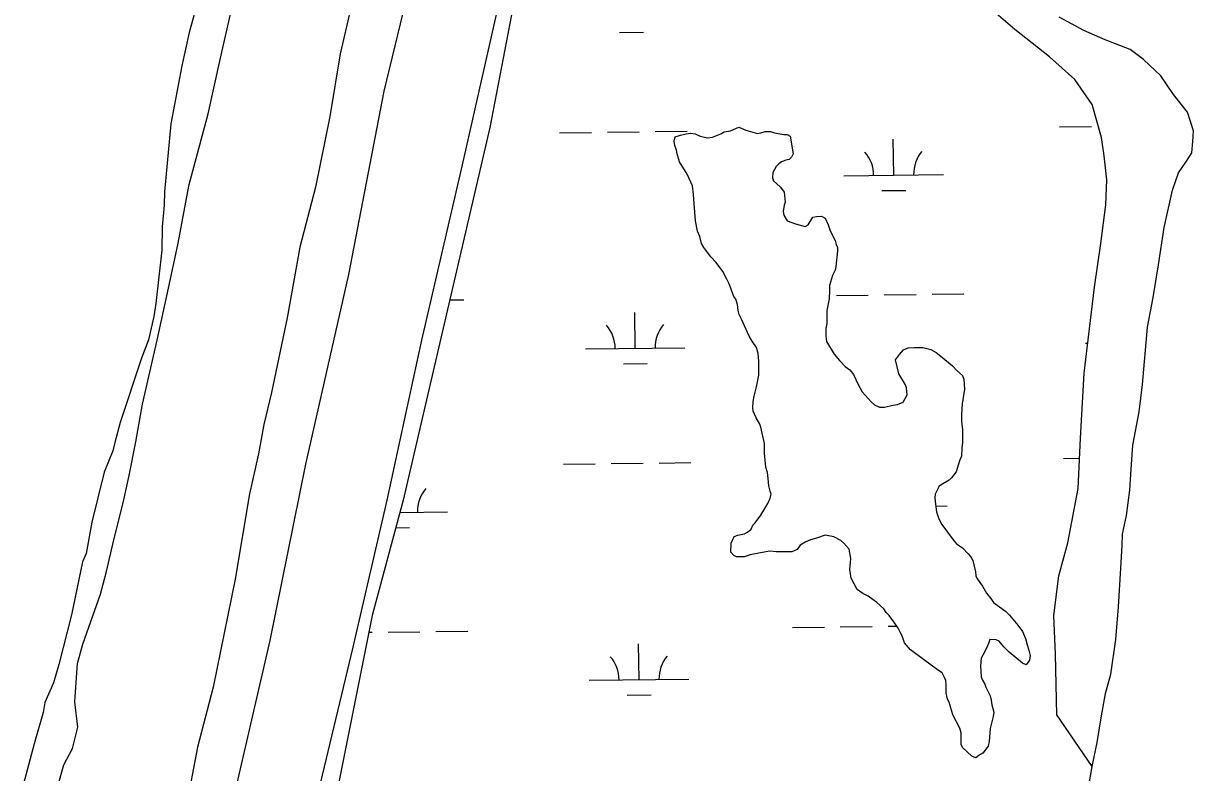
# Model space of a CAD drawing. Extents: x 3683613 to 3738215, y 469626 to 495384.
# Drawn here: x 3715707 to 3716881, y 485613 to 486365 of the extents above; entities that cross this region are included whole.
import ezdxf

# ---------------------------------------------------------------- set-up
doc = ezdxf.new("R2010")
doc.units = 0
for name, color, linetype in [('V-LEVE-TOET', 7, 'Continuous'), ('V-SITE-VEGE', 7, 'Continuous'), ('V-TOPO-SHOR', 7, 'Continuous'), ('V-WETL-SWMP', 7, 'Continuous')]:
    doc.layers.add(name, color=color, linetype=linetype)

msp = doc.modelspace()

# ---------------------------------------------------------------- linework, layer by layer
at = {"layer": 'V-LEVE-TOET'}
for points in [[(3716218.2, 486860.7), (3716167.3, 486672.9), (3716129.6, 486521.3), (3716113.3, 486465.5), (3716093.2, 486398.8), (3716068.5, 486296.4), (3716032.9, 486112.5), (3715989.7, 485922.3), (3715954, 485745.1), (3715920.1, 485598.8)], [(3715993.6, 485554), (3716037.8, 485738.4), (3716071.7, 485886.1), (3716106.5, 486046.7), (3716147.4, 486222.5), (3716195.8, 486437.5), (3716228.6, 486607.5), (3716252.8, 486716.7), (3716270.4, 486845.6)]]:
    msp.add_lwpolyline(points, dxfattribs=at)
at = {"layer": 'V-SITE-VEGE'}
for p, q in [((3715880.3, 486381.9), (3715873.1, 486355.3)), ((3715873.1, 486355.3), (3715865.7, 486322)), ((3715865.7, 486322), (3715854.6, 486263.8)), ((3715854.6, 486263.8), (3715848.3, 486195.4)), ((3715848.3, 486195.4), (3715848.1, 486182)), ((3715848.1, 486182), (3715846, 486160.3)), ((3715846, 486160.3), (3715845.5, 486136.9)), ((3715845.5, 486136.9), (3715839.5, 486083.5)), ((3715839.5, 486083.5), (3715837.6, 486070.2)), ((3715837.6, 486070.2), (3715832.1, 486046.9)), ((3715832.1, 486046.9), (3715825.1, 486028.7)), ((3715825.1, 486028.7), (3715803.8, 485963.9)), ((3715803.8, 485963.9), (3715798.4, 485943.9)), ((3715796.6, 485935.6), (3715787.8, 485914)), ((3715798.4, 485943.9), (3715796.6, 485935.6)), ((3715787.8, 485914), (3715775.2, 485864.1)), ((3715775.2, 485864.1), (3715769.6, 485832.5)), ((3715769.6, 485832.5), (3715766.1, 485824.2)), ((3715766.1, 485824.2), (3715755, 485770.9)), ((3715755, 485770.9), (3715742.4, 485721)), ((3715742.4, 485721), (3715737, 485702.7)), ((3715737, 485702.7), (3715728.3, 485682.9)), ((3715728.3, 485682.9), (3715726.4, 485672.9)), ((3715726.4, 485672.9), (3715717.5, 485641.3)), ((3715717.5, 485641.3), (3715706.7, 485601.4))]:
    msp.add_line(p, q, dxfattribs=at)
at = {"layer": 'V-TOPO-SHOR'}
for points in [[(3716193.9, 486906.8), (3716124.3, 486680.6), (3716096.7, 486605.6), (3716086.1, 486580.2), (3716075.6, 486546.7), (3716058.6, 486481.1), (3716024.7, 486333.9), (3716014.3, 486271), (3716000, 486200.1), (3715984.3, 486139.9), (3715971.3, 486069), (3715955.7, 485994.1), (3715947.9, 485962), (3715942.7, 485932.5), (3715933.6, 485892.4), (3715919.3, 485806.8), (3715897.2, 485698.4), (3715881.5, 485638.2), (3715869.8, 485576.6)], [(3715741.7, 485600.2), (3715747.1, 485620.2), (3715755.9, 485636.8), (3715761.3, 485658.1), (3715758.4, 485683.6), (3715760.9, 485722.1), (3715766.3, 485741.4), (3715784, 485791.7), (3715790, 485814.5), (3715797.4, 485846.1), (3715806.8, 485883.4), (3715812.9, 485910.9), (3715819.6, 485944.6), (3715826.2, 485982.5), (3715841, 486046.6), (3715852.4, 486098.9), (3715861.8, 486142.3), (3715873.2, 486202.9), (3715892, 486273.9), (3715904.1, 486328.3), (3715928.3, 486434.4)], [(3716768.9, 485558.5), (3716779.3, 485618.7), (3716784.5, 485642.7), (3716788.4, 485667.4), (3716792.9, 485692.1), (3716798.1, 485711.5), (3716803.3, 485746.3), (3716805.8, 485779), (3716808.2, 485817.7), (3716809.4, 485840.4), (3716810, 485851.8), (3716813.9, 485870.5), (3716817.1, 485895.9), (3716818.4, 485917.2), (3716820.2, 485941.3), (3716826.7, 485974.7), (3716829.9, 486002), (3716834.9, 486059.5), (3716840.8, 486089.5), (3716845.9, 486122.3), (3716851.7, 486159.7), (3716860.2, 486197.1), (3716866.1, 486214.5), (3716873.4, 486225.2), (3716879.3, 486234.6), (3716880.6, 486245.9), (3716881.2, 486256.6), (3716875.1, 486275.3), (3716861, 486293.2), (3716848.2, 486311.8), (3716830.8, 486328.4), (3716817.4, 486338.4), (3716792.6, 486348.2), (3716771.2, 486357.5), (3716746.4, 486370.7)]]:
    msp.add_lwpolyline(points, dxfattribs=at)
at = {"layer": 'V-WETL-SWMP'}
for p, q in [((3716218.7, 486487.5), (3716174.8, 486260)), ((3716701.8, 486358.6), (3716660.4, 486394.2)), ((3716305, 486355.5), (3716329, 486355.8)), ((3716736.5, 486330.9), (3716701.8, 486358.6)), ((3716761.9, 486308.4), (3716736.5, 486330.9)), ((3716779.3, 486283.3), (3716761.9, 486308.4)), ((3716788.8, 486250.1), (3716779.3, 486283.3)), ((3716174.8, 486260), (3716087.8, 485886.1)), ((3716244.8, 486254.8), (3716276.8, 486255.2)), ((3716292.8, 486255.4), (3716324.8, 486255.8)), ((3716340.8, 486256), (3716372.8, 486256.3)), ((3716359.8, 486246.5), (3716360.9, 486250.6)), ((3716360.9, 486250.6), (3716366.2, 486252.4)), ((3716366.2, 486252.4), (3716372, 486253.6)), ((3716372, 486253.6), (3716376.7, 486254.3)), ((3716376.7, 486254.3), (3716380.8, 486253.7)), ((3716380.8, 486253.7), (3716386.1, 486251.4)), ((3716386.1, 486251.4), (3716393.2, 486249.7)), ((3716393.2, 486249.7), (3716398.4, 486250.3)), ((3716398.4, 486250.3), (3716406.6, 486253.8)), ((3716406.6, 486253.8), (3716410.1, 486255.6)), ((3716410.1, 486255.6), (3716416.5, 486256.8)), ((3716416.5, 486256.8), (3716424.7, 486260.4)), ((3716424.7, 486260.4), (3716431.8, 486257.5)), ((3716431.8, 486257.5), (3716443.5, 486254.1)), ((3716443.5, 486254.1), (3716447, 486254.7)), ((3716447, 486254.7), (3716451.1, 486255.9)), ((3716451.1, 486255.9), (3716456.4, 486255.9)), ((3716456.4, 486255.9), (3716460.5, 486254.7)), ((3716460.5, 486254.7), (3716469.9, 486253)), ((3716469.9, 486253), (3716473.4, 486253.1)), ((3716473.4, 486253.1), (3716476.3, 486251.3)), ((3716476.3, 486251.3), (3716479.4, 486233.8)), ((3716746.7, 486260.7), (3716778.7, 486261)), ((3716791.5, 486231.5), (3716788.8, 486250.1)), ((3716360.4, 486241.9), (3716359.8, 486246.5)), ((3716362.2, 486237.2), (3716360.4, 486241.9)), ((3716580.2, 486212.3), (3716579.8, 486248.3)), ((3716362.8, 486233.7), (3716362.2, 486237.2)), ((3716365.2, 486225.5), (3716362.8, 486233.7)), ((3716471.8, 486227.3), (3716467.7, 486225.5)), ((3716475.3, 486227.9), (3716471.8, 486227.3)), ((3716477.6, 486230.2), (3716475.3, 486227.9)), ((3716479.4, 486233.8), (3716477.6, 486230.2)), ((3716794.3, 486207.6), (3716791.5, 486231.5)), ((3716372.9, 486213.2), (3716365.2, 486225.5)), ((3716459, 486214.9), (3716458.4, 486209.6)), ((3716462.4, 486220.8), (3716459, 486214.9)), ((3716464.8, 486223.7), (3716462.4, 486220.8)), ((3716467.7, 486225.5), (3716464.8, 486223.7)), ((3716378.2, 486201.5), (3716372.9, 486213.2)), ((3716458.4, 486209.6), (3716459.6, 486206.7)), ((3716459.6, 486206.7), (3716462.5, 486203.8)), ((3716462.5, 486203.8), (3716466.7, 486200.3)), ((3716530.2, 486211.7), (3716630.2, 486212.9)), ((3716793.1, 486182.3), (3716794.3, 486207.6)), ((3716379.4, 486192.8), (3716378.2, 486201.5)), ((3716379.5, 486188.1), (3716379.4, 486192.8)), ((3716466.7, 486200.3), (3716470.2, 486195)), ((3716470.2, 486195), (3716471.4, 486185.1)), ((3716568.3, 486196.7), (3716592.3, 486197)), ((3716381.3, 486166.4), (3716379.5, 486188.1)), ((3716470.3, 486182.2), (3716469.2, 486175.7)), ((3716471.4, 486185.1), (3716470.3, 486182.2)), ((3716788, 486143.8), (3716793.1, 486182.3)), ((3716469.2, 486175.7), (3716469.8, 486172.2)), ((3716469.8, 486172.2), (3716473.3, 486166.4)), ((3716494.4, 486162.4), (3716499.1, 486170)), ((3716499.1, 486170), (3716502.6, 486170.6)), ((3716502.6, 486170.6), (3716507.8, 486171.2)), ((3716507.8, 486171.2), (3716511.4, 486168.9)), ((3716511.4, 486168.9), (3716514.3, 486162.5)), ((3716383.2, 486155.9), (3716381.3, 486166.4)), ((3716385.5, 486150.6), (3716383.2, 486155.9)), ((3716473.3, 486166.4), (3716481.5, 486163.5)), ((3716481.5, 486163.5), (3716491.5, 486160.6)), ((3716491.5, 486160.6), (3716494.4, 486162.4)), ((3716514.3, 486162.5), (3716516.1, 486157.2)), ((3716516.1, 486157.2), (3716517.3, 486154.3)), ((3716387.3, 486143.6), (3716385.5, 486150.6)), ((3716517.3, 486154.3), (3716521.5, 486146.7)), ((3716521.5, 486146.7), (3716522.6, 486142.6)), ((3716781.6, 486099.9), (3716788, 486143.8)), ((3716389.7, 486139.5), (3716387.3, 486143.6)), ((3716396.8, 486130.2), (3716389.7, 486139.5)), ((3716523.9, 486136.2), (3716522.2, 486120.4)), ((3716522.6, 486142.6), (3716523.8, 486139.7)), ((3716523.8, 486139.7), (3716523.9, 486136.2)), ((3716402.1, 486124.4), (3716396.8, 486130.2)), ((3716408.6, 486115.6), (3716402.1, 486124.4)), ((3716522.2, 486120.4), (3716521.6, 486116.8)), ((3716412.7, 486108), (3716408.6, 486115.6)), ((3716518.7, 486111.5), (3716515.9, 486101.6)), ((3716521.6, 486116.8), (3716518.7, 486111.5)), ((3716415.1, 486103.3), (3716412.7, 486108)), ((3716419.8, 486090.5), (3716415.1, 486103.3)), ((3716515.9, 486101.6), (3716515.9, 486096.3)), ((3716771.5, 486013.5), (3716781.6, 486099.9)), ((3716134.6, 486087), (3716148.8, 486087.2)), ((3716421.6, 486087.6), (3716419.8, 486090.5)), ((3716423.4, 486082.3), (3716421.6, 486087.6)), ((3716515.3, 486088.1), (3716514.8, 486084.6)), ((3716515.9, 486096.3), (3716515.3, 486088.1)), ((3716522.7, 486091.6), (3716554.7, 486091.9)), ((3716570.7, 486092.1), (3716602.7, 486092.5)), ((3716618.7, 486092.7), (3716650.7, 486093)), ((3716320.7, 486038.5), (3716320.3, 486074.5)), ((3716424, 486076.4), (3716423.4, 486082.3)), ((3716425.2, 486072.3), (3716424, 486076.4)), ((3716514.8, 486084.6), (3716513.1, 486076.4)), ((3716513.1, 486076.4), (3716513.1, 486063.5)), ((3716427.6, 486067.7), (3716425.2, 486072.3)), ((3716435.3, 486050.7), (3716427.6, 486067.7)), ((3716513.1, 486063.5), (3716512, 486058.2)), ((3716438.3, 486045.5), (3716435.3, 486050.7)), ((3716512, 486058.2), (3716512, 486050.6)), ((3716512, 486050.6), (3716512.7, 486045.3)), ((3716270.7, 486037.9), (3716370.7, 486039)), ((3716442.4, 486039.1), (3716438.3, 486045.5)), ((3716444.2, 486033.2), (3716442.4, 486039.1)), ((3716512.7, 486045.3), (3716520.4, 486032.5)), ((3716590, 486037), (3716594.7, 486038.8)), ((3716594.7, 486038.8), (3716600.6, 486039.4)), ((3716600.6, 486039.4), (3716609.4, 486039.4)), ((3716609.4, 486039.4), (3716617.6, 486037.1)), ((3716772.6, 486043.7), (3716775, 486043.7)), ((3716444.8, 486025.6), (3716444.2, 486033.2)), ((3716520.4, 486032.5), (3716525.7, 486026.1)), ((3716581.9, 486027), (3716586, 486032.3)), ((3716585.5, 486012.9), (3716581.9, 486027)), ((3716586, 486032.3), (3716590, 486037)), ((3716617.6, 486037.1), (3716622.9, 486034.2)), ((3716622.9, 486034.2), (3716627.6, 486030.7)), ((3716627.6, 486030.7), (3716639.3, 486020.9)), ((3716308.9, 486022.9), (3716332.9, 486023.2)), ((3716444.9, 486011.5), (3716444.8, 486025.6)), ((3716525.7, 486026.1), (3716531.6, 486020.2)), ((3716531.6, 486020.2), (3716536.3, 486016.7)), ((3716536.3, 486016.7), (3716539.8, 486012.1)), ((3716639.3, 486020.9), (3716643.5, 486016.2)), ((3716643.5, 486016.2), (3716649.4, 486011)), ((3716442.6, 485999.8), (3716444.9, 486011.5)), ((3716539.8, 486012.1), (3716544.5, 486002.2)), ((3716592, 486001.8), (3716585.5, 486012.9)), ((3716649.4, 486011), (3716650.5, 486007.4)), ((3716650.5, 486007.4), (3716651.2, 485997.5)), ((3716767.8, 485948.3), (3716771.5, 486013.5)), ((3716440.3, 485990.4), (3716442.6, 485999.8)), ((3716544.5, 486002.2), (3716548.7, 485994.6)), ((3716548.7, 485994.6), (3716557.5, 485984.7)), ((3716589.8, 485984.3), (3716593.8, 485991.9)), ((3716593.2, 485998.9), (3716592, 486001.8)), ((3716593.8, 485991.9), (3716593.2, 485998.9)), ((3716651.2, 485997.5), (3716648.9, 485982.8)), ((3716438.7, 485978.7), (3716439.2, 485985.1)), ((3716439.2, 485985.1), (3716440.3, 485990.4)), ((3716557.5, 485984.7), (3716561.1, 485981.7)), ((3716561.1, 485981.7), (3716565.8, 485979.4)), ((3716565.8, 485979.4), (3716571, 485979.5)), ((3716571, 485979.5), (3716579.2, 485981.3)), ((3716579.2, 485981.3), (3716583.9, 485981.9)), ((3716583.9, 485981.9), (3716589.8, 485984.3)), ((3716648.9, 485982.8), (3716648.4, 485972.3)), ((3716439.3, 485975.2), (3716438.7, 485978.7)), ((3716442.2, 485968.8), (3716439.3, 485975.2)), ((3716445.8, 485962.3), (3716442.2, 485968.8)), ((3716648.4, 485972.3), (3716648.4, 485965.3)), ((3716447, 485959.4), (3716445.8, 485962.3)), ((3716450.6, 485943), (3716447, 485959.4)), ((3716648.4, 485965.3), (3716649.1, 485956.5)), ((3716649.1, 485956.5), (3716649.2, 485944.2)), ((3716649.2, 485944.2), (3716648.6, 485938.3)), ((3716765.5, 485897.8), (3716767.8, 485948.3)), ((3716450.6, 485933.1), (3716450.6, 485943)), ((3716451.9, 485919), (3716450.6, 485933.1)), ((3716648.6, 485938.3), (3716648.1, 485930.1)), ((3716248.7, 485922.2), (3716280.7, 485922.6)), ((3716296.7, 485922.7), (3716328.7, 485923.1)), ((3716344.7, 485923.3), (3716376.7, 485923.7)), ((3716646.3, 485925.4), (3716642.9, 485914.3)), ((3716648.1, 485930.1), (3716646.3, 485925.4)), ((3716750.6, 485928), (3716766.9, 485928.2)), ((3716453.7, 485913.8), (3716451.9, 485919)), ((3716454.3, 485907.9), (3716453.7, 485913.8)), ((3716642.9, 485914.3), (3716638.2, 485908.4)), ((3716454.9, 485900.3), (3716454.3, 485907.9)), ((3716456.1, 485895), (3716454.9, 485900.3)), ((3716626, 485900.1), (3716621.9, 485891.9)), ((3716629.5, 485902.5), (3716626, 485900.1)), ((3716635.9, 485906), (3716629.5, 485902.5)), ((3716638.2, 485908.4), (3716635.9, 485906)), ((3716755.1, 485843.3), (3716765.5, 485897.8)), ((3716087.8, 485886.1), (3716056.6, 485770.3)), ((3716453.8, 485882.7), (3716456.2, 485888)), ((3716457.3, 485892.1), (3716456.1, 485895)), ((3716456.2, 485888), (3716457.3, 485892.1)), ((3716621.9, 485891.9), (3716621.4, 485888.4)), ((3716621.4, 485888.4), (3716622, 485881.9)), ((3716084.5, 485873.8), (3716132.2, 485874.4)), ((3716446.9, 485871), (3716453.8, 485882.7)), ((3716622, 485881.9), (3716623.2, 485874.3)), ((3716622.3, 485880.1), (3716634, 485880.2)), ((3716623.2, 485874.3), (3716625.6, 485867.3)), ((3716438.7, 485861), (3716441.1, 485863.3)), ((3716441.1, 485863.3), (3716446.9, 485871)), ((3716625.6, 485867.3), (3716628.5, 485861.5)), ((3716080.3, 485858.4), (3716094.3, 485858.5)), ((3716420.1, 485849.7), (3716423.6, 485850.9)), ((3716423.6, 485850.9), (3716430.6, 485852.1)), ((3716430.6, 485852.1), (3716433.5, 485853.9)), ((3716433.5, 485853.9), (3716437, 485856.8)), ((3716437, 485856.8), (3716438.7, 485861)), ((3716511.4, 485850.8), (3716502.7, 485847.8)), ((3716520.2, 485849.1), (3716511.4, 485850.8)), ((3716628.5, 485861.5), (3716639.8, 485846.3)), ((3716416.6, 485833.9), (3716417.2, 485842.7)), ((3716417.2, 485842.7), (3716420.1, 485849.7)), ((3716486.3, 485840.7), (3716483.4, 485836.6)), ((3716492.1, 485844.3), (3716486.3, 485840.7)), ((3716496.8, 485846.1), (3716492.1, 485844.3)), ((3716502.7, 485847.8), (3716496.8, 485846.1)), ((3716527.3, 485845.6), (3716520.2, 485849.1)), ((3716530.2, 485842.7), (3716527.3, 485845.6)), ((3716535.5, 485836.9), (3716530.2, 485842.7)), ((3716639.8, 485846.3), (3716643.3, 485842.2)), ((3716643.3, 485842.2), (3716649.2, 485838.1)), ((3716746, 485810), (3716755.1, 485843.3)), ((3716419.6, 485830.4), (3716416.6, 485833.9)), ((3716422.5, 485829.2), (3716419.6, 485830.4)), ((3716430.1, 485829.3), (3716422.5, 485829.2)), ((3716436, 485831.1), (3716430.1, 485829.3)), ((3716451.8, 485834.1), (3716436, 485831.1)), ((3716455.9, 485834.7), (3716451.8, 485834.1)), ((3716462.3, 485834.1), (3716455.9, 485834.7)), ((3716478.1, 485834.2), (3716462.3, 485834.1)), ((3716483.4, 485836.6), (3716478.1, 485834.2)), ((3716537.3, 485827.5), (3716535.5, 485836.9)), ((3716536.8, 485823.4), (3716537.3, 485827.5)), ((3716649.2, 485838.1), (3716655.1, 485832.3)), ((3716655.1, 485832.3), (3716657.4, 485829.4)), ((3716657.4, 485829.4), (3716659.8, 485825.3)), ((3716536.2, 485816.4), (3716536.8, 485823.4)), ((3716537.5, 485807.6), (3716536.2, 485816.4)), ((3716659.8, 485825.3), (3716662.2, 485814.2)), ((3716543.4, 485796.5), (3716537.5, 485807.6)), ((3716662.2, 485814.2), (3716662.8, 485810.1)), ((3716662.8, 485810.1), (3716664, 485807.2)), ((3716664, 485807.2), (3716669.3, 485799.6)), ((3716740.9, 485770.1), (3716746, 485810)), ((3716549.3, 485792.5), (3716543.4, 485796.5)), ((3716554.6, 485789.6), (3716549.3, 485792.5)), ((3716669.3, 485799.6), (3716673.5, 485792.6)), ((3716673.5, 485792.6), (3716677.6, 485787.3)), ((3716563.4, 485783.2), (3716554.6, 485789.6)), ((3716570.4, 485776.8), (3716563.4, 485783.2)), ((3716677.6, 485787.3), (3716680.5, 485783.3)), ((3716680.5, 485783.3), (3716692.3, 485774.5)), ((3716056.6, 485770.3), (3715995.8, 485465.7)), ((3716572.8, 485773.3), (3716570.4, 485776.8)), ((3716575.8, 485770.4), (3716572.8, 485773.3)), ((3716580.5, 485763.9), (3716575.8, 485770.4)), ((3716692.3, 485774.5), (3716696.4, 485770.5)), ((3716696.4, 485770.5), (3716704.7, 485760.6)), ((3716742.5, 485731.6), (3716740.9, 485770.1)), ((3716478.6, 485758.3), (3716510.6, 485758.7)), ((3716526.6, 485758.9), (3716558.6, 485759.3)), ((3716574.6, 485759.5), (3716583.3, 485759.6)), ((3716584.6, 485757.5), (3716580.5, 485763.9)), ((3716587, 485752.8), (3716584.6, 485757.5)), ((3716704.7, 485760.6), (3716709.4, 485754.1)), ((3716053.2, 485753.4), (3716056.7, 485753.4)), ((3716072.7, 485753.6), (3716104.7, 485754)), ((3716120.7, 485754.2), (3716152.7, 485754.6)), ((3716588.8, 485749.9), (3716587, 485752.8)), ((3716591.1, 485742.9), (3716588.8, 485749.9)), ((3716676.7, 485746.3), (3716675.5, 485742.2)), ((3716683.1, 485745.8), (3716676.7, 485746.3)), ((3716686, 485744.6), (3716683.1, 485745.8)), ((3716690.8, 485738.8), (3716686, 485744.6)), ((3716709.4, 485754.1), (3716712.4, 485747.1)), ((3716712.4, 485747.1), (3716714.2, 485740.7)), ((3716324.6, 485705.8), (3716324.2, 485741.8)), ((3716597, 485735.9), (3716591.1, 485742.9)), ((3716610, 485726), (3716597, 485735.9)), ((3716673.8, 485738.1), (3716669.7, 485730.5)), ((3716675.5, 485742.2), (3716673.8, 485738.1)), ((3716696.1, 485733.6), (3716690.8, 485738.8)), ((3716709.6, 485722.5), (3716696.1, 485733.6)), ((3716714.2, 485740.7), (3716716, 485735.4)), ((3716716, 485735.4), (3716717.2, 485730.2)), ((3716624.1, 485715.6), (3716610, 485726)), ((3716668, 485727.5), (3716667.4, 485719.9)), ((3716669.7, 485730.5), (3716668, 485727.5)), ((3716713.1, 485720.8), (3716709.6, 485722.5)), ((3716716.6, 485725.5), (3716713.1, 485720.8)), ((3716717.2, 485730.2), (3716716.6, 485725.5)), ((3716744.1, 485670.5), (3716742.5, 485731.6)), ((3716628.8, 485712.7), (3716624.1, 485715.6)), ((3716631.2, 485708), (3716628.8, 485712.7)), ((3716667.4, 485719.9), (3716668.1, 485708.8)), ((3716274.6, 485705.2), (3716374.6, 485706.4)), ((3716632.4, 485705.1), (3716631.2, 485708)), ((3716633, 485701), (3716632.4, 485705.1)), ((3716633, 485692.2), (3716633, 485701)), ((3716668.1, 485708.8), (3716669.3, 485705.3)), ((3716669.3, 485705.3), (3716671.6, 485701.2)), ((3716671.6, 485701.2), (3716672.8, 485698.3)), ((3716672.8, 485698.3), (3716677, 485689.5)), ((3716312.8, 485690.2), (3716336.8, 485690.5)), ((3716634.2, 485686.3), (3716633, 485692.2)), ((3716636, 485683.4), (3716634.2, 485686.3)), ((3716677, 485689.5), (3716678.2, 485685.4)), ((3716639.6, 485670.5), (3716636, 485683.4)), ((3716678.2, 485685.4), (3716678.8, 485680.7)), ((3716678.8, 485680.7), (3716680.6, 485673.1)), ((3716646.7, 485657.1), (3716639.6, 485670.5)), ((3716680, 485669), (3716677.2, 485656.7)), ((3716680.6, 485673.1), (3716680, 485669)), ((3716779.3, 485618.7), (3716744.1, 485670.5)), ((3716647.9, 485652.4), (3716646.7, 485657.1)), ((3716648, 485640.7), (3716647.9, 485652.4)), ((3716677.2, 485656.7), (3716676.1, 485643.8)), ((3716649.2, 485637.8), (3716648, 485640.7)), ((3716674.9, 485639.1), (3716669.7, 485632.1)), ((3716676.1, 485643.8), (3716674.9, 485639.1)), ((3716658.6, 485629.1), (3716649.2, 485637.8)), ((3716662.7, 485627.3), (3716658.6, 485629.1)), ((3716665.6, 485629.7), (3716662.7, 485627.3)), ((3716669.7, 485632.1), (3716665.6, 485629.7)), ((3716768.9, 485558.5), (3716779.3, 485618.7))]:
    msp.add_line(p, q, dxfattribs=at)
for centre, start, end in [((3716524.9, 486212.1), 359.8949, 41.4385), ((3716635.4, 486213.4), 139.8949, 181.4385), ((3716265.5, 486038.3), 359.8949, 41.4385), ((3716376, 486039.6), 139.8949, 181.4385), ((3716137.4, 485874.9), 139.8949, 181.4385), ((3716269.4, 485705.6), 359.8949, 41.4385), ((3716379.8, 485706.9), 139.8949, 181.4385)]:
    msp.add_arc(centre, 35.2, start, end, dxfattribs=at)

doc.saveas('drawing.dxf')
